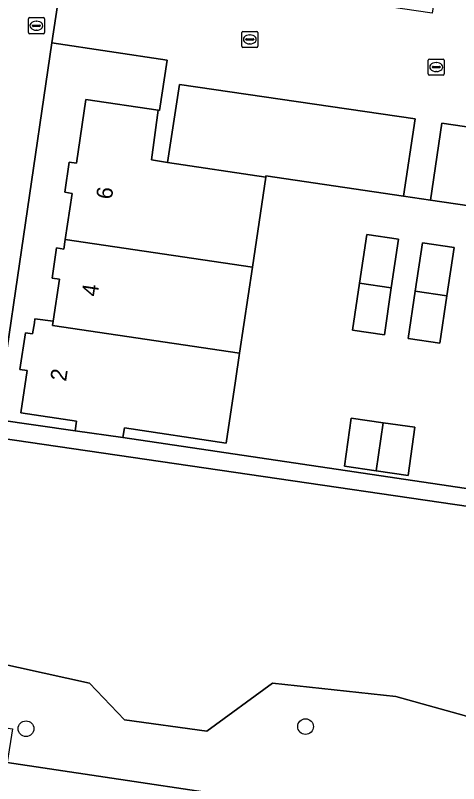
# Model space of a CAD drawing. Extents: x 164148 to 165261, y 382513 to 383432.
# Drawn here: x 164275.33 to 164302.89, y 382884.21 to 382931.95 of the extents above; entities that cross this region are included whole.
import ezdxf

# ---------------------------------------------------------------- set-up
doc = ezdxf.new("R2010")
doc.units = 0
for name, color, linetype in [('IMGEO_Boom', 7, 'Continuous'), ('IMGEO_Brandkraan', 7, 'Continuous'), ('IMGEO_Erf', 7, 'Continuous'), ('IMGEO_Greppel_droge_sloot', 7, 'Continuous'), ('IMGEO_Groenvoorziening', 7, 'Continuous'), ('IMGEO_Kolk', 7, 'Continuous'), ('IMGEO_Pand', 7, 'Continuous'), ('IMGEO_Pand_nummerreeks', 7, 'Continuous'), ('IMGEO_Parkeervlak_open', 7, 'Continuous'), ('IMGEO_Rijbaan_lokaal_gesloten', 7, 'Continuous'), ('IMGEO_Rijbaan_lokaal_open', 7, 'Continuous'), ('IMGEO_Voetpad_open', 7, 'Continuous')]:
    doc.layers.add(name, color=color, linetype=linetype)

msp = doc.modelspace()

# ---------------------------------------------------------------- linework, layer by layer
at = {"layer": 'IMGEO_Boom'}
for centre in [(164275.989, 382887.622), (164293.369, 382887.754)]:
    msp.add_circle(centre, 0.489, dxfattribs=at)
at = {"layer": 'IMGEO_Brandkraan'}
for p, q in [((164276.21, 382931.809), (164277.062, 382931.809)), ((164276.135, 382930.883), (164276.135, 382931.735)), ((164276.394, 382931.303), (164276.394, 382931.315)), ((164276.437, 382931.352), (164276.835, 382931.352)), ((164276.623, 382931.589), (164276.648, 382931.589)), ((164276.878, 382931.315), (164276.878, 382931.303)), ((164277.136, 382931.735), (164277.136, 382930.883)), ((164277.062, 382930.809), (164276.21, 382930.809)), ((164276.832, 382931.266), (164276.434, 382931.266)), ((164276.646, 382931.029), (164276.621, 382931.029))]:
    msp.add_line(p, q, dxfattribs=at)
for points in [[(164276.21, 382931.809), (164277.062, 382931.809)], [(164276.135, 382930.883), (164276.135, 382931.735)], [(164277.136, 382931.735), (164277.136, 382930.883)], [(164277.062, 382930.809), (164276.21, 382930.809)]]:
    msp.add_lwpolyline(points, dxfattribs=at)
for centre, radius, start, end in [((164276.212, 382931.733), 0.0765, 91.552, 178.448), ((164276.212, 382931.733), 0.0765, 91.552, 178.448), ((164277.06, 382931.733), 0.0765, 1.552, 88.448), ((164277.06, 382931.733), 0.0765, 1.552, 88.448), ((164276.434, 382931.312), 0.0403, 85.8775, 175.7526), ((164276.431, 382931.302), 0.0366, 178.938, 274.7102), ((164276.835, 382931.309), 0.043, 264.8664, 352.4533), ((164276.839, 382931.314), 0.0386, 1.7309, 96.639), ((164276.212, 382930.885), 0.0765, 181.552, 268.448), ((164276.212, 382930.885), 0.0765, 181.552, 268.448), ((164277.06, 382930.885), 0.0765, 271.552, 358.448), ((164277.06, 382930.885), 0.0765, 271.552, 358.448)]:
    msp.add_arc(centre, radius, start, end, dxfattribs=at)
for centre, major_axis, ratio, start_param, end_param in [((164276.622, 382931.309), (-0.387, 0.002), 0.722429, 4.712389, 7.853982), ((164276.647, 382931.309), (-0.39, 0.002), 0.717154, 1.570796, 4.712389)]:
    msp.add_ellipse(centre, major_axis=major_axis, ratio=ratio, start_param=start_param, end_param=end_param, dxfattribs=at)
at = {"layer": 'IMGEO_Erf'}
msp.add_lwpolyline([(164274.138, 382906.837), (164279.041, 382906.142), (164279.123, 382906.733), (164275.66, 382907.259), (164276.058, 382909.886), (164275.608, 382909.954), (164275.952, 382912.228), (164276.402, 382912.16), (164276.507, 382912.848), (164276.545, 382913.1), (164277.678, 382912.941), (164278.065, 382915.552), (164277.615, 382915.619), (164277.893, 382917.498), (164278.343, 382917.432), (164278.43, 382918.021), (164278.854, 382920.889), (164278.404, 382920.956), (164278.682, 382922.835), (164279.133, 382922.769), (164279.717, 382926.721), (164284.213, 382926.053), (164284.289, 382926.042), (164284.757, 382929.176), (164277.599, 382930.234), (164274.29, 382907.865)], dxfattribs=at)
for points in [[(164311.208, 382913.175), (164312.03, 382918.763), (164312.046, 382918.869), (164301.137, 382920.472), (164299.469, 382920.718), (164290.906, 382921.976), (164290.895, 382921.902), (164290.064, 382916.301), (164289.272, 382910.96), (164289.017, 382909.243), (164288.433, 382905.376), (164282.11, 382906.314), (164282.019, 382905.72), (164313.431, 382901.058), (164313.525, 382901.632), (164309.597, 382902.229), (164309.547, 382901.891), (164306.085, 382902.417), (164306.957, 382908.345), (164310.422, 382907.833)], [(164298.271, 382912.091), (164296.28, 382912.384), (164296.727, 382915.316), (164297.186, 382918.331), (164299.147, 382918.034), (164298.703, 382915.023)], [(164300.186, 382914.804), (164300.644, 382917.823), (164302.62, 382917.519), (164302.164, 382914.512), (164301.72, 382911.577), (164299.742, 382911.876)], [(164298.19, 382906.634), (164300.17, 382906.353), (164299.744, 382903.352), (164297.766, 382903.646), (164295.787, 382903.94), (164296.209, 382906.915)]]:
    msp.add_lwpolyline(points, close=True, dxfattribs=at)
at = {"layer": 'IMGEO_Greppel_droge_sloot'}
msp.add_lwpolyline([(164322.576, 382897.741), (164319.951, 382899.035), (164273.404, 382905.823), (164272.384, 382905.231), (164271.474, 382899.069), (164270.473, 382892.294), (164272.677, 382892.051), (164279.942, 382890.457), (164282.11, 382888.183), (164287.223, 382887.472), (164291.315, 382890.454), (164298.989, 382889.623), (164312.776, 382885.789), (164315.288, 382884.411), (164318.145, 382883.434), (164320.656, 382884.826), (164321.322, 382889.307), (164321.662, 382891.592), (164321.984, 382893.755)], close=True, dxfattribs=at)
at = {"layer": 'IMGEO_Groenvoorziening'}
msp.add_lwpolyline([(164282.019, 382905.72), (164279.041, 382906.142), (164274.138, 382906.837), (164274.157, 382906.967), (164272.253, 382907.25), (164271.959, 382905.274), (164272.384, 382905.231), (164273.404, 382905.823), (164319.951, 382899.035), (164322.576, 382897.741), (164323.02, 382897.674), (164323.248, 382899.3), (164321.25, 382899.601), (164321.295, 382899.905), (164316.433, 382900.618), (164313.431, 382901.058)], close=True, dxfattribs=at)
for points in [[(164321.073, 382884.763), (164320.656, 382884.826), (164318.145, 382883.434), (164315.288, 382884.411), (164312.776, 382885.789), (164298.989, 382889.623), (164291.315, 382890.454), (164287.223, 382887.472), (164282.11, 382888.183), (164279.942, 382890.457), (164272.677, 382892.051), (164270.473, 382892.294)], [(164272.647, 382887.983), (164275.153, 382887.621), (164274.826, 382885.521), (164314.161, 382879.638), (164314.585, 382879.574), (164314.916, 382881.673), (164316.422, 382881.433)]]:
    msp.add_lwpolyline(points, dxfattribs=at)
at = {"layer": 'IMGEO_Kolk'}
for p, q in [((164289.404, 382930.031), (164289.404, 382930.883)), ((164289.479, 382930.957), (164290.331, 382930.957)), ((164290.405, 382930.883), (164290.405, 382930.031)), ((164289.663, 382930.451), (164289.663, 382930.463)), ((164290.101, 382930.414), (164289.703, 382930.414)), ((164289.706, 382930.5), (164290.104, 382930.5)), ((164289.892, 382930.737), (164289.917, 382930.737)), ((164290.147, 382930.463), (164290.147, 382930.451)), ((164290.331, 382929.957), (164289.479, 382929.957)), ((164289.915, 382930.177), (164289.89, 382930.177)), ((164300.994, 382928.312), (164300.994, 382929.164)), ((164301.069, 382929.238), (164301.921, 382929.238)), ((164301.482, 382929.018), (164301.507, 382929.018)), ((164301.995, 382929.164), (164301.995, 382928.312)), ((164301.253, 382928.732), (164301.253, 382928.744)), ((164301.691, 382928.695), (164301.293, 382928.695)), ((164301.296, 382928.781), (164301.694, 382928.781)), ((164301.505, 382928.458), (164301.48, 382928.458)), ((164301.737, 382928.744), (164301.737, 382928.732)), ((164301.921, 382928.238), (164301.069, 382928.238))]:
    msp.add_line(p, q, dxfattribs=at)
for points in [[(164289.404, 382930.031), (164289.404, 382930.883)], [(164289.479, 382930.957), (164290.331, 382930.957)], [(164290.405, 382930.883), (164290.405, 382930.031)], [(164290.331, 382929.957), (164289.479, 382929.957)], [(164300.994, 382928.312), (164300.994, 382929.164)], [(164301.069, 382929.238), (164301.921, 382929.238)], [(164301.995, 382929.164), (164301.995, 382928.312)], [(164301.921, 382928.238), (164301.069, 382928.238)]]:
    msp.add_lwpolyline(points, dxfattribs=at)
for centre, radius, start, end in [((164289.481, 382930.881), 0.0765, 91.552, 178.448), ((164289.481, 382930.881), 0.0765, 91.552, 178.448), ((164290.329, 382930.881), 0.0765, 1.552, 88.448), ((164290.329, 382930.881), 0.0765, 1.552, 88.448), ((164289.703, 382930.46), 0.0403, 85.8775, 175.7526), ((164289.7, 382930.45), 0.0366, 178.938, 274.7102), ((164290.104, 382930.457), 0.043, 264.8664, 352.4533), ((164290.108, 382930.462), 0.0386, 1.7309, 96.639), ((164289.481, 382930.033), 0.0765, 181.552, 268.448), ((164289.481, 382930.033), 0.0765, 181.552, 268.448), ((164290.329, 382930.033), 0.0765, 271.552, 358.448), ((164290.329, 382930.033), 0.0765, 271.552, 358.448), ((164301.071, 382929.162), 0.0765, 91.552, 178.448), ((164301.071, 382929.162), 0.0765, 91.552, 178.448), ((164301.919, 382929.162), 0.0765, 1.552, 88.448), ((164301.919, 382929.162), 0.0765, 1.552, 88.448), ((164301.293, 382928.741), 0.0403, 85.8775, 175.7526), ((164301.29, 382928.731), 0.0366, 178.938, 274.7102), ((164301.694, 382928.738), 0.043, 264.8664, 352.4533), ((164301.698, 382928.743), 0.0386, 1.7309, 96.639), ((164301.071, 382928.314), 0.0765, 181.552, 268.448), ((164301.071, 382928.314), 0.0765, 181.552, 268.448), ((164301.919, 382928.314), 0.0765, 271.552, 358.448), ((164301.919, 382928.314), 0.0765, 271.552, 358.448)]:
    msp.add_arc(centre, radius, start, end, dxfattribs=at)
for centre, major_axis, ratio, start_param, end_param in [((164289.891, 382930.457), (-0.387, 0.002), 0.722429, 4.712389, 7.853982), ((164289.916, 382930.457), (-0.39, 0.002), 0.717154, 1.570796, 4.712389), ((164301.481, 382928.738), (-0.387, 0.002), 0.722429, 4.712389, 7.853982), ((164301.506, 382928.738), (-0.39, 0.002), 0.717154, 1.570796, 4.712389)]:
    msp.add_ellipse(centre, major_axis=major_axis, ratio=ratio, start_param=start_param, end_param=end_param, dxfattribs=at)
at = {"layer": 'IMGEO_Pand'}
for points in [[(164290.895, 382921.902), (164284.795, 382922.813), (164283.782, 382922.964), (164284.213, 382926.053), (164279.717, 382926.721), (164279.133, 382922.769), (164278.682, 382922.835), (164278.404, 382920.956), (164278.854, 382920.889), (164278.43, 382918.021), (164290.064, 382916.301)], [(164290.064, 382916.301), (164278.43, 382918.021), (164278.343, 382917.432), (164277.893, 382917.498), (164277.615, 382915.619), (164278.065, 382915.552), (164277.678, 382912.941), (164277.639, 382912.68), (164289.272, 382910.96)], [(164297.186, 382918.331), (164296.727, 382915.316), (164298.703, 382915.023), (164299.147, 382918.034)], [(164302.62, 382917.519), (164300.644, 382917.823), (164300.186, 382914.804), (164302.164, 382914.512)], [(164298.703, 382915.023), (164296.727, 382915.316), (164296.28, 382912.384), (164298.271, 382912.091)], [(164302.164, 382914.512), (164300.186, 382914.804), (164299.742, 382911.876), (164301.72, 382911.577)], [(164289.272, 382910.96), (164277.639, 382912.68), (164277.678, 382912.941), (164276.545, 382913.1), (164276.507, 382912.848), (164276.402, 382912.16), (164275.952, 382912.228), (164275.608, 382909.954), (164276.058, 382909.886), (164275.66, 382907.259), (164279.123, 382906.733), (164279.041, 382906.142), (164282.019, 382905.72), (164282.11, 382906.314), (164288.433, 382905.376), (164289.017, 382909.243)], [(164298.19, 382906.634), (164296.209, 382906.915), (164295.787, 382903.94), (164297.766, 382903.646)], [(164300.17, 382906.353), (164298.19, 382906.634), (164297.766, 382903.646), (164299.744, 382903.352)]]:
    msp.add_lwpolyline(points, close=True, dxfattribs=at)
at = {"layer": 'IMGEO_Parkeervlak_open'}
for points in [[(164284.795, 382922.813), (164290.895, 382921.902), (164290.906, 382921.976), (164299.469, 382920.718), (164300.186, 382925.513), (164285.538, 382927.658)], [(164301.137, 382920.472), (164312.046, 382918.869), (164312.03, 382918.763), (164312.227, 382918.734), (164315.762, 382918.213), (164316.467, 382923.089), (164301.836, 382925.251)]]:
    msp.add_lwpolyline(points, close=True, dxfattribs=at)
at = {"layer": 'IMGEO_Rijbaan_lokaal_gesloten'}
msp.add_lwpolyline([(164336.455, 382876.299), (164336.032, 382876.364), (164333.679, 382876.723), (164317.08, 382879.196), (164316.991, 382879.209), (164316.901, 382879.223), (164314.585, 382879.574), (164314.161, 382879.638), (164274.826, 382885.521), (164272.211, 382885.919), (164255.48, 382888.431), (164249.104, 382889.368), (164234.778, 382891.507), (164227.654, 382892.577), (164215.005, 382894.5), (164212.921, 382894.837)], dxfattribs=at)
at = {"layer": 'IMGEO_Rijbaan_lokaal_open'}
msp.add_lwpolyline([(164306.127, 382936.338), (164301.982, 382936.949), (164301.235, 382932.092), (164286.516, 382934.255), (164287.265, 382939.252), (164286.193, 382939.41), (164285.725, 382936.32), (164285.821, 382936.306), (164285.371, 382933.164), (164278.188, 382934.213), (164277.599, 382930.234), (164284.757, 382929.176), (164284.289, 382926.042), (164284.213, 382926.053), (164283.782, 382922.964), (164284.795, 382922.813), (164285.538, 382927.658), (164300.186, 382925.513), (164299.469, 382920.718), (164301.137, 382920.472), (164301.836, 382925.251), (164316.467, 382923.089)], dxfattribs=at)
at = {"layer": 'IMGEO_Voetpad_open'}
for points in [[(164277.599, 382930.234), (164278.188, 382934.213), (164291.171, 383021.984), (164291.752, 383025.908), (164291.869, 383026.7), (164292.499, 383030.912), (164279.108, 383032.842), (164276.628, 383033.326), (164267.895, 383034.634), (164259.465, 383035.864), (164256.481, 383036.306), (164254.721, 383036.566), (164251.734, 383037.008), (164243.28, 383038.25), (164234.568, 383039.547), (164232.031, 383039.843), (164231.418, 383035.873), (164232.471, 383035.679), (164233.544, 383035.52)], [(164270.039, 382892.36), (164271.046, 382899.131), (164271.959, 382905.274), (164272.253, 382907.25), (164274.157, 382906.967), (164274.29, 382907.865), (164277.599, 382930.234)]]:
    msp.add_lwpolyline(points, dxfattribs=at)

# ---------------------------------------------------------------- texts
at = {"layer": 'IMGEO_Pand_nummerreeks'}
for s, rotation, p in [('6', 81.5892, (164281.32, 382920.476)), ('4', 81.5663, (164280.428, 382914.439)), ('2', 81.3829, (164278.477, 382909.17))]:
    msp.add_text(s, height=1, rotation=rotation, dxfattribs=at).set_placement(p)

doc.saveas('drawing.dxf')
